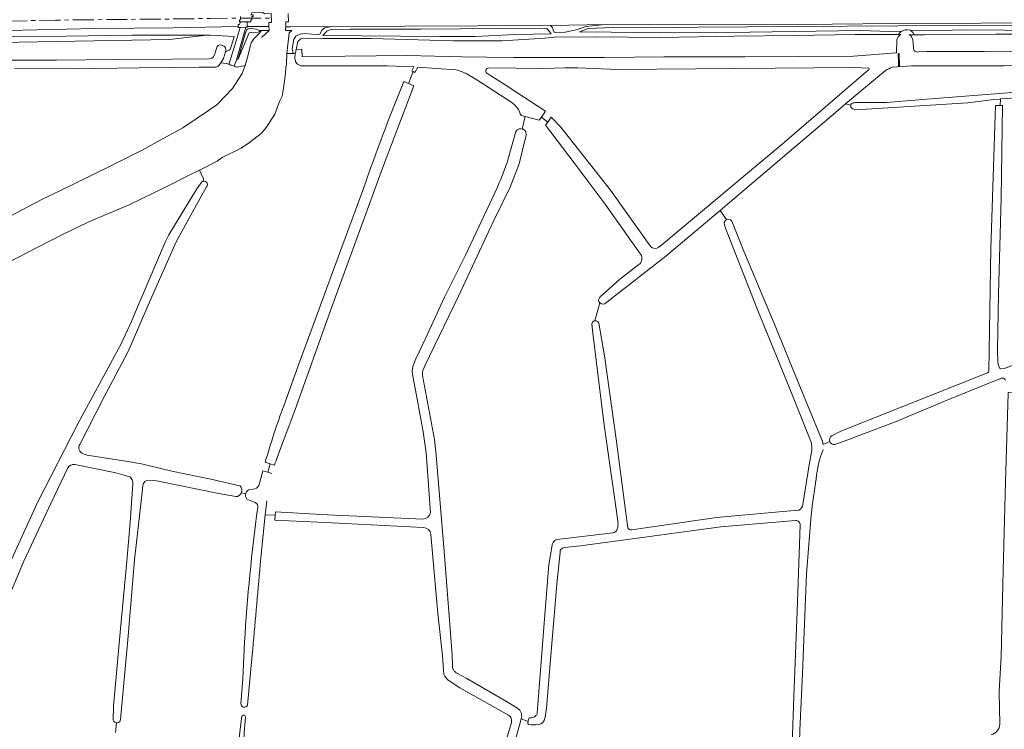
# Model space of a CAD drawing. Header units: metres. Extents: x 209813 to 223847, y 571801 to 587119.
# Tile 667 of 746: x 218326 to 218797, y 585537 to 585876. Entities that reach past the tile are written whole.
import ezdxf

# ---------------------------------------------------------------- set-up
doc = ezdxf.new("R2010")
doc.units = ezdxf.units.M
doc.linetypes.add('AM-AS', pattern=[16, 10, -2, 2, -2])
doc.linetypes.add('IE-TERREINAFSCHEIDING', pattern=[10, 8, -2])
for name, color, linetype, lineweight in [('B-RO-AM-AS_SPOOR-G', 8, 'AM-AS', 0), ('B-RO-GK-BESCHOEIING-G', 8, 'GK-BESCHOEIING', 0), ('B-RO-GR-GRAS-GV', 8, 'Continuous', 0), ('B-RO-IE-TERREINAFSCHEIDING-G', 8, 'IE-TERREINAFSCHEIDING', 0), ('B-RO-KW-KUNSTWERK_STUW-GV', 8, 'Continuous', 0), ('B-RO-VH-ONVERHARD-GV', 8, 'Continuous', 0), ('B-RO-VH-VERHARDING_HALFVERHARDING-GV', 8, 'Continuous', 0), ('B-RO-VH-VERHARDING_OPEN-GV', 8, 'Continuous', 0)]:
    doc.layers.add(name, color=color, linetype=linetype, lineweight=lineweight)
doc.linetypes.add('GK-BESCHOEIING', pattern='A,30,-5,[1,NLCS.shx,S=1,R=0,X=0,Y=0],-5', length=40)

msp = doc.modelspace()

# ---------------------------------------------------------------- linework, layer by layer
at = {"layer": 'B-RO-AM-AS_SPOOR-G', "flags": 128}
msp.add_lwpolyline([(218303.366, 585875.082), (218343.026, 585875.927), (218405.873, 585876.539), (218416.997, 585876.764), (218446.325, 585876.886)], dxfattribs=at)
at = {"layer": 'B-RO-GK-BESCHOEIING-G', "flags": 128}
for points in [[(218445.177, 585870.945), (218441.605, 585867.685)], [(218568.968, 585539.115), (218569.004, 585539.572), (218569.156, 585540.255)], [(218569.156, 585540.255), (218569.409, 585541.391)]]:
    msp.add_lwpolyline(points, dxfattribs=at)
at = {"layer": 'B-RO-GR-GRAS-GV', "flags": 128}
for points in [[(218579.95, 585873.359), (218580.865, 585872.345), (218581.227, 585871.143), (218581.842, 585869.919), (218586.911, 585870.118), (218592.171, 585871.323), (218596.951, 585872.825), (218606.079, 585873.815)], [(218441.604, 585870.917), (218445.177, 585870.945), (218445.148, 585872.82), (218434.709, 585872.845), (218434.709, 585872.494), (218434.147, 585872.49), (218429.554, 585856.941), (218428.431, 585853.95), (218429.975, 585853.36), (218433.728, 585854.144), (218434.904, 585858.143), (218436.444, 585864.487), (218436.673, 585865.054), (218437.214, 585866.07), (218437.891, 585867.002), (218440.683, 585869.756)], [(218454.864, 585871.022), (218456.055, 585871.027), (218454.809, 585869.803), (218453.748, 585860.029), (218456.74, 585860.024), (218456.218, 585862.222), (218457.054, 585866.649), (218458.067, 585868.316), (218459.916, 585869.187), (218462.549, 585869.464), (218468.48, 585868.819), (218469.654, 585869.433), (218470.442, 585871.072), (218471.812, 585872.165), (218475.27, 585872.839), (218455.469, 585872.757), (218453.142, 585872.771), (218453.121, 585871.014)]]:
    msp.add_lwpolyline(points, close=True, dxfattribs=at)
for points in [[(218664.783, 585870.02), (218639.179, 585869.826), (218593.687, 585870.32), (218597.89, 585871.866), (218609.532, 585872.429), (218629.072, 585872.246), (218650.349, 585872.498), (218721.833, 585873.093), (218770.402, 585873.355), (218829.993, 585873.496), (218827.583, 585874.65), (218743.817, 585874.252), (218714.675, 585873.974), (218652.369, 585873.881), (218626.691, 585873.661), (218606.079, 585873.815)], [(218425.987, 585854.761), (218428.505, 585862.887), (218431.317, 585872.469), (218430.479, 585872.463), (218430.453, 585872.844), (218399.309, 585872.274), (218362.004, 585871.956), (218320.288, 585870.896), (218270.05, 585869.866), (218232.845, 585868.467), (218206.019, 585868.12), (218125.417, 585867.756), (218097.734, 585867.748), (218042.119, 585867.34), (218005.253, 585866.881), (217958.281, 585866.643), (217889.207, 585866.498)], [(218436.641, 585870.052), (218435.622, 585869.859), (218430.295, 585856.973), (218433.946, 585869.823), (218434.496, 585871.268), (218435.273, 585871.805)], [(218436.641, 585870.052), (218439.901, 585870.215), (218441.604, 585870.917), (218440.458, 585870.914), (218439.119, 585871.6), (218436.785, 585871.84), (218435.273, 585871.805)], [(218747.541, 585868.973), (218725.644, 585869.082), (218696.806, 585868.531), (218667.915, 585868.18), (218632.324, 585867.589), (218601.77, 585867.95), (218581.762, 585867.759), (218577.097, 585867.338), (218556.674, 585866.012), (218533.504, 585865.937), (218494.104, 585867.085), (218470.982, 585867.111), (218460.414, 585867.008), (218458.896, 585865.637), (218458.193, 585861.869), (218460.913, 585861.946), (218460.976, 585858.354), (218481.679, 585858.727), (218511.292, 585858.973), (218537.616, 585858.333), (218549.43, 585858.166)], [(218470.898, 585868.508), (218526.682, 585868.112), (218543.852, 585868.15), (218563.073, 585868.987), (218580.19, 585869.401), (218578.868, 585871.096), (218578.133, 585871.842)], [(218470.898, 585868.508), (218472.935, 585870.787)], [(218474.888, 585871.358), (218472.935, 585870.787)], [(218474.888, 585871.358), (218484.073, 585871.646)], [(218579.95, 585873.359), (218475.27, 585872.839)], [(218574.742, 585872.111), (218517.662, 585871.591), (218484.073, 585871.646)], [(218574.742, 585872.111), (218578.133, 585871.842)], [(218664.783, 585870.02), (218728.214, 585870.91), (218742.037, 585870.518), (218748, 585870.627), (218748.336, 585870.871), (218749.641, 585871.222), (218750.787, 585871.248), (218752.098, 585871.114)], [(218746.379, 585868.979), (218746.572, 585869.326), (218747.466, 585870.24), (218748, 585870.627)], [(218990.938, 585870.1), (218954.208, 585869.663), (218917.014, 585870.477), (218913.467, 585870.419), (218891.502, 585869.958), (218876.271, 585868.763), (218854.507, 585868.187), (218817.186, 585869.176), (218792.83, 585869.229), (218758.885, 585868.917), (218751.445, 585868.954)], [(218838.265, 585870.772), (218776.443, 585871.213), (218763.614, 585870.817), (218752.098, 585871.114), (218753.324, 585870.048), (218753.868, 585868.942)], [(218242.38, 585865.002), (218265.978, 585865.323), (218307.32, 585865.107), (218397.477, 585866.621), (218415.466, 585868.678), (218379.865, 585868.685), (218347.868, 585868.28), (218323.068, 585868.155), (218247.468, 585868.194), (218222.672, 585867.744), (218209.881, 585867.268), (218204.682, 585867.162), (218170.423, 585866.731), (218138.657, 585866.496), (218121.22, 585866.609), (218116.698, 585866.515), (218104.698, 585866.615), (217997.826, 585865.95), (217982.911, 585865.752), (217981.007, 585863.875), (217978.167, 585863.58), (217974.959, 585865.507), (217896.813, 585865.412)], [(218314.155, 585856.812), (218343.486, 585856.741), (218371.712, 585857.058), (218398.753, 585857.175), (218416.424, 585857.333), (218417.824, 585857.717), (218418.471, 585858.268), (218419.045, 585859.263), (218420.353, 585863.271), (218420.829, 585863.764), (218421.573, 585864.018), (218422.517, 585863.887), (218423.248, 585863.678), (218423.806, 585863.263), (218424.351, 585862.631), (218424.471, 585861.771), (218424.346, 585860.8), (218426.027, 585861.582), (218426.507, 585861.858), (218426.694, 585862.184), (218428.452, 585868.087), (218417.063, 585868.685)], [(218415.466, 585868.678), (218417.063, 585868.685)], [(218549.43, 585858.166), (218562.297, 585857.983), (218605.699, 585857.957), (218634.106, 585858.302), (218672.85, 585858.309), (218724.927, 585858.698), (218745.46, 585860.233), (218745.595, 585866.286)], [(218753.31, 585866.495), (218753.525, 585862.656)], [(218453.748, 585860.029), (218453.549, 585854.99), (218453.243, 585852.997), (218452.949, 585849.11), (218452.012, 585842.438), (218451.471, 585839.547), (218450.264, 585836.926), (218447.913, 585830.946), (218443.934, 585824.672), (218441.433, 585821.728), (218435.776, 585817.31), (218431.788, 585814.616), (218422.787, 585810.171), (218420.287, 585808.372), (218411.939, 585804.161)], [(218424.346, 585860.8), (218423.442, 585857.525), (218422.055, 585855.524)], [(218457.603, 585857.643), (218457.677, 585860.022), (218456.74, 585860.024)], [(218457.677, 585860.022), (218458.001, 585860.837), (218458.193, 585861.869)], [(218755.941, 585860.716), (218759.991, 585860.863), (218787.542, 585860.954), (218835.189, 585861.389)], [(218428.431, 585853.95), (218424.953, 585855.104), (218422.055, 585855.524), (218421.395, 585854.411)], [(218724.792, 585836.393), (218725.398, 585836.392), (218725.791, 585836.424), (218740.754, 585836.508), (218760.016, 585838.117), (218794.75, 585840.797), (218832.206, 585844.004), (218863.762, 585846.171), (218869.125, 585846.622), (218869.073, 585855.893), (218860.755, 585854.992), (218856.436, 585854.968), (218797.022, 585854.069), (218752.663, 585854.11), (218743.505, 585853.364)], [(218315.319, 585779.155), (218335.757, 585789.747), (218350.91, 585797.072), (218369.536, 585806.215), (218384.152, 585813.487), (218396.667, 585820.377), (218403.943, 585824.428), (218416.199, 585832.628), (218420.148, 585835.438), (218427.658, 585843.162), (218432.269, 585850.3), (218433.728, 585854.144)], [(218419.675, 585853.432), (218411.688, 585853.459), (218383.082, 585853.11), (218351.442, 585852.653), (218323.44, 585852.836)], [(218534.522, 585852.139), (218516.432, 585853.383), (218514.976, 585850.911), (218514.129, 585851.289), (218511.98, 585845.585), (218514.54, 585844.554), (218499.961, 585806.333), (218474.648, 585737.014), (218457.482, 585689.129), (218449.268, 585667.099)], [(218514.129, 585851.289), (218513.448, 585851.592), (218514.468, 585853.518), (218501.61, 585854.083), (218460.461, 585854.104), (218458.799, 585854.773)], [(218561.864, 585836.163), (218544.704, 585847.398), (218539.589, 585850.306)], [(218549.937, 585850.215), (218559.991, 585843.865), (218560.571, 585843.439), (218577.517, 585832.299), (218575.55, 585829.535), (218578.553, 585827.064), (218580.246, 585829.523), (218584.861, 585824.682), (218608.542, 585794.52), (218627.856, 585767.4)], [(218732.102, 585852.993), (218725.355, 585853.257), (218649.42, 585852.596), (218611.981, 585852.331), (218592.799, 585853.125), (218586.978, 585853.125), (218576.395, 585852.728), (218550.333, 585853.125)], [(218631.717, 585767.253), (218633.148, 585768.326), (218690.695, 585816.613), (218732.102, 585852.067)], [(218740.255, 585851.77), (218721.122, 585835.837)], [(218509.62, 585846.536), (218511.98, 585845.585)], [(218789.658, 585707.932), (218790.575, 585766.606), (218792.864, 585835.04), (218795.064, 585835.061), (218795.223, 585838.181), (218794.844, 585838.177), (218792.111, 585837.956), (218779.523, 585836.36), (218728.548, 585833.177), (218725.062, 585833.284), (218724.371, 585833.524), (218724.171, 585833.669)], [(218830.458, 585840.461), (218795.223, 585838.181)], [(218721.122, 585835.837), (218717.418, 585832.752), (218664.501, 585787.641), (218661.053, 585784.757)], [(218723.579, 585835.152), (218721.122, 585835.837)], [(218795.064, 585835.061), (218796.229, 585835.073), (218795.555, 585790.513), (218794.302, 585744.906), (218793.793, 585718.213), (218793.962, 585712.218), (218794.253, 585710.436), (218795.15, 585708.995), (218796.953, 585709.199), (218821.221, 585717.987)], [(218559.632, 585809.566), (218563.258, 585822.624), (218563.962, 585823.41), (218564.936, 585823.84), (218565.628, 585823.897), (218566.25, 585823.798), (218567.796, 585829.729), (218566.404, 585830.089)], [(218575.55, 585829.535), (218574.459, 585828.003), (218567.796, 585829.729)], [(218623.011, 585763.897), (218605.965, 585787.8), (218591.254, 585807.695), (218577.541, 585825.592), (218578.553, 585827.064)], [(218566.25, 585823.798), (218566.808, 585823.71), (218567.557, 585823.167), (218568.006, 585822.456), (218568.209, 585820.876), (218564.885, 585807.087), (218560.52, 585795.975), (218552.582, 585779.703), (218535.913, 585743.852), (218519.976, 585710.856), (218519.38, 585709.74), (218518.717, 585708.255)], [(218413.819, 585798.888), (218413.851, 585799.985), (218411.939, 585804.161), (218406.259, 585801.357), (218396.019, 585796.144), (218378.284, 585787.482), (218368.281, 585783.324), (218358.624, 585779.247), (218346.081, 585773.178), (218319.079, 585759.354), (218299.483, 585749.636), (218282.551, 585741.887), (218265.797, 585734.113), (218257.1, 585729.867)], [(218292.431, 585537.717), (218294.154, 585544.739), (218298.849, 585559.748), (218302.758, 585570.629), (218314.193, 585599.415), (218320.39, 585614.346), (218334.386, 585645.044), (218353.664, 585682.809), (218374.45, 585720.992), (218379.382, 585731.76), (218381.273, 585736.388), (218395.515, 585769.646), (218397.271, 585773.162), (218404.919, 585785.711), (218410.611, 585795.204), (218413.061, 585798.603)], [(218415.267, 585796.125), (218412.241, 585790.649), (218400.663, 585769.856), (218387.37, 585739.457), (218377.806, 585717.395), (218366.237, 585695.613), (218354.643, 585672.931)], [(218452.202, 585691.413), (218459.8, 585712.225), (218467.42, 585733.03), (218475.063, 585753.826), (218482.729, 585774.613), (218490.418, 585795.392)], [(218514.074, 585710.2), (218515.382, 585713.81), (218520.158, 585723.82), (218529.189, 585743.383), (218539.145, 585763.526), (218554.445, 585796.055)], [(218704.564, 585673.996), (218694.474, 585699.559), (218679.071, 585736.941), (218664.376, 585774.335), (218663.127, 585777.843), (218663.068, 585779.019), (218663.426, 585779.942), (218664.155, 585780.583), (218661.053, 585784.757), (218635.079, 585763.03), (218606.842, 585740.974), (218605.806, 585740.12), (218604.776, 585740.063), (218604.212, 585740.151), (218603.513, 585740.663)], [(218664.155, 585780.583), (218665.264, 585780.616), (218666.025, 585780.333), (218666.695, 585779.699), (218672.477, 585765.373), (218687.641, 585728.906), (218702.965, 585691.277), (218709.966, 585674.821)], [(218601.141, 585732.067), (218603.513, 585740.663), (218603.005, 585741.285), (218602.913, 585741.861), (218603.113, 585742.647), (218603.515, 585743.422), (218612.941, 585751.851), (218622.104, 585758.907)], [(218612.277, 585634.878), (218611.445, 585640.789), (218605.534, 585682.057), (218600.162, 585726.188), (218599.687, 585730.39)], [(218602.971, 585730.855), (218605.708, 585715.296), (218611.476, 585674.244), (218615.838, 585641.332), (218616.915, 585633.034)], [(218522.414, 585640.195), (218522.116, 585644.556), (218520.307, 585668.901), (218518.963, 585678.871), (218516.262, 585693.814), (218513.975, 585705.537)], [(218518.608, 585705.901), (218524.435, 585675.304), (218525.198, 585667.784), (218529.167, 585619.762), (218532.831, 585572.127), (218532.977, 585566.829)], [(218714.521, 585676.968), (218718.813, 585679.241), (218788.967, 585707.069)], [(218795.173, 585704.395), (218770.842, 585694.584), (218744.55, 585683.597), (218720.394, 585674.515), (218715.939, 585672.861)], [(218794.843, 585539.067), (218794.59, 585554.435), (218794.91, 585560.408), (218795.616, 585571.411), (218796.446, 585612.524), (218797.582, 585654.995), (218798.884, 585697.252), (218798.882, 585697.724), (218800.923, 585697.824)], [(218713.486, 585674.335), (218710.313, 585672.845)], [(218356.22, 585668.401), (218358.076, 585667.723), (218377.637, 585664.657), (218384.131, 585663.522), (218398.679, 585660.164), (218417.403, 585656.188), (218431.263, 585653.085)], [(218700.677, 585644.14), (218703.874, 585664.03), (218704.945, 585669.924)], [(218378.548, 585657.405), (218371.943, 585659.265), (218352.175, 585663.336)], [(218445.787, 585663.658), (218443.389, 585664.419)], [(218447.811, 585662.995), (218445.787, 585663.658), (218444.633, 585659.546), (218446.591, 585658.938)], [(218348.951, 585661.649), (218340.78, 585644.594), (218327.829, 585617.074), (218315.841, 585588.989), (218309.198, 585572.322), (218297.768, 585539.542), (218296.591, 585537.232)], [(218442.231, 585660.291), (218444.633, 585659.546)], [(218370.62, 585541.112), (218370.74, 585547.709), (218373.905, 585582.93), (218377.054, 585617.042), (218378.723, 585635.598), (218380.067, 585654.066)], [(218384.747, 585653.184), (218384.264, 585648.535), (218380.848, 585617.741), (218377.747, 585581.145), (218374.14, 585541.194)], [(218429.263, 585647.907), (218421.129, 585649.475), (218391.394, 585655.447), (218387.778, 585655.864)], [(218431.995, 585649.695), (218433.977, 585649.168)], [(218435.881, 585651.336), (218437.495, 585651.46)], [(218438.529, 585645.046), (218434.523, 585646.756)], [(218444.049, 585645.865), (218443.377, 585639.23), (218448.168, 585639.004), (218448.307, 585640.624), (218473.033, 585639.26), (218518.894, 585637.171)], [(218443.377, 585639.23), (218440.97, 585615.469)], [(218518.998, 585633.121), (218475.45, 585635.375), (218447.965, 585636.638), (218448.168, 585639.004)], [(218618.809, 585632.044), (218659.39, 585637.847), (218691.076, 585640.8), (218698.755, 585641.482)], [(218704.615, 585639.071), (218702.44, 585611.015), (218700.547, 585563.297), (218699.263, 585536.145), (218698.741, 585519.217), (218698.936, 585518.448), (218699.464, 585517.886), (218700.219, 585517.623), (218702.913, 585517.998), (218727.683, 585522.37), (218733.665, 585523.501), (218746.047, 585525.681), (218757.424, 585528.099), (218764.477, 585529.35)], [(218697.185, 585636.444), (218661.422, 585633.414), (218622.668, 585628.189), (218594.254, 585624.39), (218586.548, 585623.552)], [(218696.255, 585552.292), (218697.944, 585592.935), (218699.353, 585634.389)], [(218559.74, 585543.33), (218536.55, 585556.426), (218530.906, 585560.089), (218530.395, 585560.498), (218529.329, 585561.992), (218528.9, 585562.943), (218528.718, 585564.824), (218528.119, 585571.786), (218526.01, 585591.933), (218522.618, 585629.814)], [(218583.083, 585627.41), (218609.765, 585630.564)], [(218573.529, 585544.308), (218576.791, 585587.299), (218579.116, 585615.447), (218580.613, 585624.633)], [(218584.439, 585621.172), (218582.978, 585606.039), (218579.917, 585569.977), (218578, 585546.484), (218577.365, 585542.594)], [(218431.72, 585548.836), (218432.574, 585560.652), (218433.476, 585578.215)], [(218437.169, 585572.142), (218434.814, 585548.132)], [(218535.101, 585563.409), (218539.897, 585560.859), (218558.78, 585549.863), (218564.072, 585546.632)], [(218551.407, 585490.67), (218555.682, 585490.126), (218555.773, 585490.409), (218556.001, 585490.567), (218556.184, 585490.642), (218556.333, 585490.681), (218559.173, 585490.714), (218561.834, 585490.473), (218567.801, 585491.413), (218582.765, 585494.311), (218596.778, 585497.375), (218610.713, 585500.807), (218615.801, 585501.837), (218634.21, 585505.656), (218647.777, 585508.687), (218663.115, 585511.394), (218670.978, 585512.504), (218694.064, 585516.923), (218694.399, 585517.237), (218694.833, 585517.847), (218695.185, 585518.821), (218695.287, 585520.17), (218696.255, 585552.292)], [(218372.143, 585539.625), (218371.781, 585535.002)], [(218429.342, 585515.834), (218430.163, 585524.09), (218431.143, 585535.293), (218432.134, 585542.863)], [(218433.92, 585542.256), (218433.429, 585536.935), (218432.525, 585521.735), (218431.671, 585515.137)], [(218550.026, 585501.795), (218561.145, 585539.877)], [(218565.846, 585541.508), (218565.085, 585538.565), (218553.997, 585499.49)], [(218566.09, 585542.45), (218565.846, 585541.508), (218569.156, 585540.255), (218569.409, 585541.391), (218569.598, 585541.994), (218570.77, 585541.998)], [(218576.837, 585540.83), (218576.579, 585540.334), (218576.064, 585539.7), (218575.184, 585539.141), (218574.319, 585538.818), (218573.011, 585538.685), (218570.483, 585538.741), (218569.506, 585538.902), (218568.968, 585539.115), (218569.004, 585539.572), (218569.156, 585540.255)]]:
    msp.add_lwpolyline(points, dxfattribs=at)
at = {"layer": 'B-RO-GR-GRAS-GV'}
for points in [[(218751.445, 585868.954, -0.2031584), (218753.31, 585866.495)], [(218753.525, 585862.656, 0.485687), (218755.941, 585860.716)], [(218458.799, 585854.773, -0.2219695), (218457.603, 585857.643)], [(218421.395, 585854.411, -0.2651685), (218419.675, 585853.432)], [(218539.589, 585850.306, 0.0524972), (218534.522, 585852.139)], [(218550.333, 585853.125, 0.8269737), (218549.97, 585850.199)], [(218732.298, 585852.252, 0.4319682), (218732.102, 585852.993)], [(218743.505, 585853.364, 0.0669649), (218740.255, 585851.77)], [(218490.418, 585795.392, -0.0135574), (218509.62, 585846.536)], [(218564.223, 585833.568, 0.0060036), (218561.864, 585836.163)], [(218565.232, 585831.506, 0.1055852), (218564.223, 585833.568)], [(218566.404, 585830.089, -0.2855499), (218565.232, 585831.506)], [(218554.445, 585796.055, 0.0303506), (218559.632, 585809.566)], [(218627.856, 585767.4, 0.3348655), (218631.717, 585767.253)], [(218622.104, 585758.907, 0.4119817), (218623.011, 585763.897)], [(218513.975, 585705.537, -0.1254675), (218514.074, 585710.2)], [(218518.717, 585708.255, 0.0905263), (218518.608, 585705.901)], [(218788.967, 585707.069, 0.2400163), (218789.658, 585707.932)], [(218797.684, 585703.52, 0.4673915), (218795.173, 585704.395)], [(218443.389, 585664.419, -0.0182966), (218452.202, 585691.413)], [(218354.643, 585672.931, 0.4883744), (218356.22, 585668.401)], [(218704.945, 585669.924, 0.0709944), (218704.564, 585673.996)], [(218709.966, 585674.821, -0.0413176), (218710.313, 585672.845)], [(218449.268, 585667.099, 0.0124188), (218447.811, 585662.995)], [(218710.292, 585670.443, 0.0633216), (218706.99, 585656.455)], [(218352.175, 585663.336, 0.3294535), (218348.951, 585661.649)], [(218380.067, 585654.066, 0.246052), (218378.548, 585657.405)], [(218440.367, 585653.242, -0.0046835), (218442.231, 585660.291)], [(218387.778, 585655.864, 0.3867042), (218384.747, 585653.184)], [(218437.495, 585651.46, 0.2434902), (218440.367, 585653.242)], [(218706.99, 585656.455, 0.0100829), (218704.615, 585639.071)], [(218439.758, 585642.655, 0.400777), (218438.529, 585645.046)], [(218698.755, 585641.482, 0.2490728), (218700.677, 585644.14)], [(218433.476, 585578.215, -0.0188942), (218439.758, 585642.655)], [(218518.894, 585637.171, 0.3539173), (218522.414, 585640.195)], [(218611.602, 585631.813, 0.0614103), (218612.277, 585634.878)], [(218699.353, 585634.389, 0.4473026), (218697.185, 585636.444)], [(218522.618, 585629.814, 0.385634), (218518.998, 585633.121)], [(218609.765, 585630.564, 0.1861582), (218611.602, 585631.813)], [(218616.915, 585633.034, 0.4466288), (218618.809, 585632.044)], [(218580.613, 585624.633, -0.0651757), (218581.206, 585625.977)], [(218581.206, 585625.977, -0.2267215), (218583.083, 585627.41)], [(218586.548, 585623.552, 0.4113902), (218584.439, 585621.172)], [(218440.97, 585615.469, 0.0017656), (218437.169, 585572.142)], [(218532.977, 585566.829, 0.145842), (218533.758, 585564.445)], [(218533.758, 585564.445, 0.046081), (218535.101, 585563.409)], [(218434.814, 585548.132, -0.8528813), (218431.72, 585548.836)], [(218564.072, 585546.632, -0.1307164), (218565.913, 585544.491)], [(218565.913, 585544.491, -0.0435758), (218566.09, 585542.45)], [(218572.89, 585543.137, 0.147354), (218573.529, 585544.308)], [(218432.134, 585542.863, -0.871581), (218433.92, 585542.256)], [(218561.145, 585539.877, 0.3471469), (218559.74, 585543.33)], [(218570.77, 585541.998, 0.1521112), (218572.89, 585543.137)], [(218577.365, 585542.594, -0.0487931), (218576.837, 585540.83)], [(218790.733, 585534.065, 0.3671916), (218794.843, 585539.067)]]:
    msp.add_lwpolyline(points, format="xyb", dxfattribs=at)
for centre, radius, start, end in [((218749.468, 585865.536), 3.94, 119.27825, 166.15776), ((218725.086, 585834.893), 1.529, 101.07105, 234.9127), ((218414.011, 585797.228), 1.671, 318.72509, 127.01413), ((218601.359, 585730.409), 1.672, 15.46004, 206.26481), ((218715.576, 585675.033), 2.204, 118.60758, 280.74932), ((218429.269, 585650.88), 2.973, 269.89032, 46.80003), ((218436.865, 585648.552), 2.953, 109.4589, 217.72396), ((218372.374, 585541.385), 1.776, 188.85932, 355.23383)]:
    msp.add_arc(centre, radius, start, end, dxfattribs=at)
at = {"layer": 'B-RO-IE-TERREINAFSCHEIDING-G', "flags": 128}
msp.add_lwpolyline([(218422.055, 585855.524), (218424.953, 585855.104), (218429.975, 585853.36)], dxfattribs=at)
at = {"layer": 'B-RO-KW-KUNSTWERK_STUW-GV', "flags": 128}
msp.add_lwpolyline([(218746.414, 585855.203), (218746.44, 585853.95), (218746.88, 585853.959), (218746.751, 585859.976), (218746.312, 585859.967)], close=True, dxfattribs=at)
at = {"layer": 'B-RO-VH-ONVERHARD-GV', "flags": 128}
msp.add_lwpolyline([(218434.147, 585872.49), (218431.317, 585872.469), (218428.505, 585862.887), (218425.987, 585854.761), (218428.431, 585853.95), (218429.554, 585856.941)], close=True, dxfattribs=at)
at = {"layer": 'B-RO-VH-VERHARDING_HALFVERHARDING-GV', "flags": 128}
msp.add_lwpolyline([(218446.274, 585879.027), (218443.104, 585878.996), (218441.912, 585879.712), (218436.902, 585879.422), (218436.525, 585878.409), (218437.616, 585878.416), (218437.646, 585877.582), (218436.978, 585877.582), (218436.961, 585876.018), (218436.401, 585876.004), (218436.41, 585875.069), (218434.712, 585875.06), (218434.709, 585872.845), (218445.148, 585872.82), (218445.117, 585874.823), (218446.375, 585874.801)], close=True, dxfattribs=at)
for points in [[(218454.388, 585879.105), (218454.486, 585875.097), (218453.169, 585875.078), (218453.142, 585872.771), (218455.469, 585872.757), (218475.27, 585872.839), (218579.95, 585873.359), (218606.079, 585873.815), (218626.691, 585873.661), (218652.369, 585873.881), (218714.675, 585873.974), (218743.817, 585874.252), (218827.583, 585874.65)], [(217889.207, 585866.498), (217958.281, 585866.643), (218005.253, 585866.881), (218042.119, 585867.34), (218097.734, 585867.748), (218125.417, 585867.756), (218206.019, 585868.12), (218232.845, 585868.467), (218270.05, 585869.866), (218320.288, 585870.896), (218362.004, 585871.956), (218399.309, 585872.274), (218430.453, 585872.844), (218430.392, 585873.751), (218431.031, 585873.747), (218431.523, 585875.044), (218431.049, 585875.041), (218431.053, 585876.047), (218431.584, 585876.017), (218431.586, 585877.593)]]:
    msp.add_lwpolyline(points, dxfattribs=at)
at = {"layer": 'B-RO-VH-VERHARDING_OPEN-GV', "flags": 128}
msp.add_lwpolyline([(218434.709, 585872.845), (218434.712, 585875.06), (218431.523, 585875.044), (218431.031, 585873.747), (218430.392, 585873.751), (218430.479, 585872.463), (218434.709, 585872.494)], close=True, dxfattribs=at)

doc.saveas('drawing.dxf')
